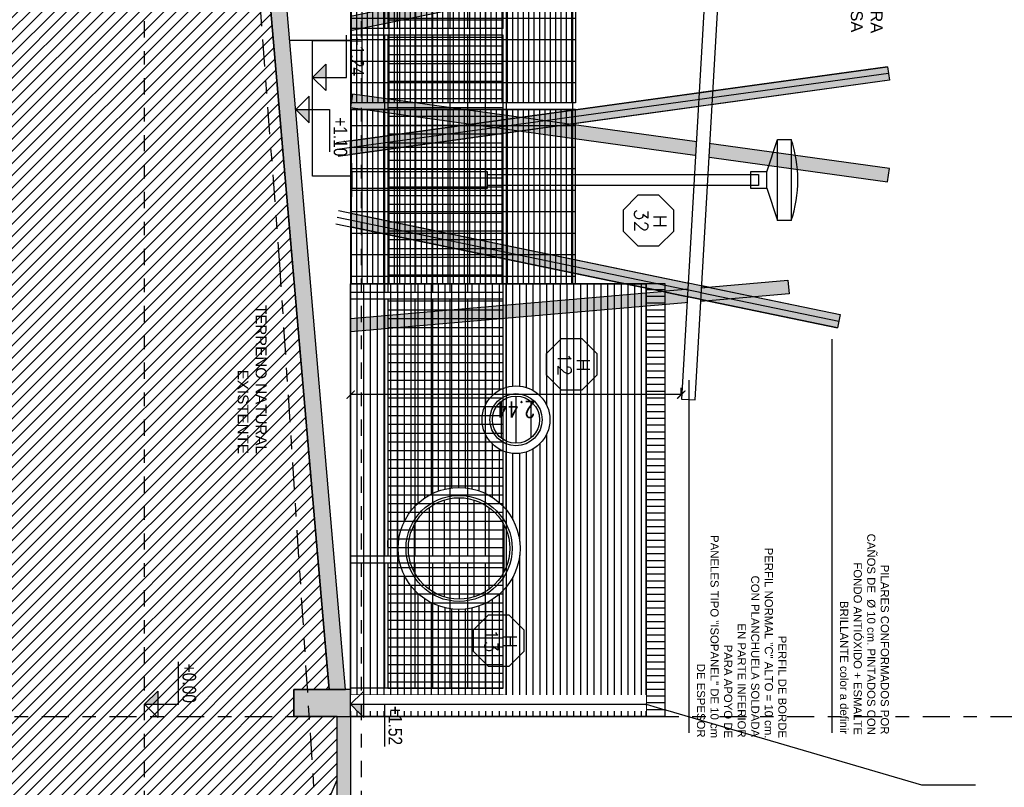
# Model space of a CAD drawing. Header units: millimetres. Extents: x 4617 to 4884, y 1258 to 1784.
# Tile 260 of 270: x 4736.71 to 4743.98, y 1728.94 to 1734.6. Entities that reach past the tile are written whole.
import ezdxf
from ezdxf.enums import TextEntityAlignment as Align

# ---------------------------------------------------------------- set-up
doc = ezdxf.new("R2010")
doc.units = ezdxf.units.MM
doc.header["$LTSCALE"] = 0.4
doc.set_wipeout_variables(frame=1)
doc.header["$PDMODE"] = 3
doc.linetypes.add('DASHDOT', pattern=[1, 0.5, -0.25, 0, -0.25])
for name, color, linetype in [('00 AC - ABERTURAS ALUMINIO - HATCH', 254, 'Continuous'), ('00 AC - ABERTURAS ALUMINIO - TIPO', 3, 'Continuous'), ('00 AC - HERRERÍA', 4, 'Continuous'), ('00 AC - MUROS', 1, 'Continuous'), ('00 AC - SUELO', 1, 'Continuous'), ('00 AC - SUELO HATCH', 253, 'Continuous'), ('00 AC - TEXTOS', 3, 'Continuous'), ('200', 6, 'Continuous'), ('200cotas50', 1, 'Continuous'), ('A EQUIPAMIENTO', 4, 'Continuous'), ('A HERRERÍA', 4, 'Continuous'), ('A MURO VISTO', 2, 'Continuous'), ('A PROYECCION', 8, 'Continuous'), ('A-ALBA-1', 1, 'Continuous'), ('Alb_MURO', 1, 'Continuous'), ('Hatch Ladrillo Visto', 32, 'Continuous'), ('TXT', 3, 'Continuous'), ('TXT COTA', 3, 'Continuous'), ('TXT TERMINACIONES', 3, 'Continuous')]:
    doc.layers.add(name, color=color, linetype=linetype)
doc.styles.add('arial', font='arial.ttf')
doc.styles.add('ARIAL NARROW', font='ARIALN.TTF')
doc.styles.add('ROMANS', font='romans', dxfattribs={"height": 2})
doc.styles.add('SaAS simplex', font='simplex.shx', dxfattribs={"width": 0.8})
doc.dimstyles.new('COTAS 125', dxfattribs={"dimscale": 0.01, "dimtxt": 15, "dimasz": 8, "dimexe": 5, "dimexo": 20, "dimgap": 10, "dimtad": 0, "dimzin": 9, "dimdsep": 46, "dimtxsty": 'SaAS simplex', "dimblk": 'OBLIQUE', "dimcen": 0, "dimclrd": 8, "dimclre": 8, "dimclrt": 256, "dimadec": 1, "dimazin": 0, "dimtfac": 1, "dimtmove": 2, "dimatfit": 3, "dimldrblk": 'OBLIQUE', "dimfxl": 10, "dimlwd": -1, "dimlwe": -1, "dimarcsym": 0})
doc.dimstyles.new('COTAS 75', dxfattribs={"dimscale": 0.01, "dimtxt": 12, "dimasz": 6, "dimexe": 5, "dimexo": 20, "dimgap": 5, "dimtad": 1, "dimzin": 1, "dimdsep": 46, "dimtxsty": 'SaAS simplex', "dimblk": 'ARCHTICK', "dimcen": 0, "dimclrd": 8, "dimclre": 8, "dimclrt": 256, "dimadec": 1, "dimazin": 0, "dimtfac": 1, "dimtix": 1, "dimtmove": 2, "dimatfit": 3, "dimldrblk": 'OBLIQUE', "dimfxl": 8, "dimfxlon": 1, "dimlwd": -1, "dimlwe": -1, "dimarcsym": 0})
pattern_1 = [(270, (39.761726, 73.612538), (0.0396875, -7e-17), []), (360, (39.76173, 73.61254), (3e-16, 0.15875), [])]

# ---------------------------------------------------------------- blocks, each defined once
blk = doc.blocks.new('*U575')
at = {"color": 0, "linetype": 'ByBlock', "ltscale": 0.1}
blk.add_lwpolyline([(0, 0.344), (0.119, 0.344), (0.288, 0.175), (0.288, -0.064), (0.119, -0.233), (0, -0.233), (-0.119, -0.233), (-0.288, -0.064), (-0.288, 0.175), (-0.119, 0.344)], close=True, dxfattribs=at)
at = {"color": 0, "style": 'ROMANS', "width": 1.1}
blk.add_text('H', height=0.15, dxfattribs=at).set_placement((-0.088, 0.112))
at = {"color": 0, "linetype": 'ByBlock', "style": 'ROMANS', "width": 1.05}
blk.add_attdef('NRO', text='', height=0.15, dxfattribs=at).set_placement((0, -0.027), align=Align.MIDDLE)
blk = doc.blocks.new('muro ladrillo visto')
blk.add_wipeout([(-3.1547, 2.32), (0.0399, 2.32), (0.04, 0), (-3.1547, 0)]).dxf.layer = '00 AC - ABERTURAS ALUMINIO - HATCH'
at = {"layer": 'Hatch Ladrillo Visto'}
h = blk.add_hatch(dxfattribs=at)
h.set_pattern_fill('_USER', color=256, scale=0.05, angle=180, pattern_type=0)
h.set_pattern_definition([(90, (1123.58912, -98.700983), (-0.05, 1e-18), [])])
h.paths.add_polyline_path([(0.0399, 2.32), (-3.1547, 2.32), (-3.1547, 2.18), (0.0399, 2.18)])
h = blk.add_hatch(dxfattribs=at)
h.set_pattern_fill('_USER', color=256, scale=0.05, angle=90, pattern_type=0)
h.set_pattern_definition([(5e-14, (0.039986, -3e-07), (-2e-18, 0.05), [])])
edge = h.paths.add_edge_path(flags=16)
edge.add_arc((-2.1509, 1.2199), 0.25, 0, 360)
edge = h.paths.add_edge_path(flags=16)
edge.add_arc((-1.2009, 0.7999), 0.45, 0, 360)
h.paths.add_polyline_path([(0.0399, 2.18), (-3.1547, 2.18), (-3.1548, 0), (0.0399, 0)])
at = {"layer": '00 AC - ABERTURAS ALUMINIO - HATCH'}
for points in [[(-2.2857, 1.3299), (-2.0161, 1.3299)], [(-2.3249, 1.2199), (-1.9769, 1.2199)], [(-2.2857, 1.1099), (-2.0161, 1.1099)], [(-1.3769, 1.1299), (-1.0249, 1.1299)], [(-1.5033, 1.0199), (-0.8984, 1.0199)], [(-1.5583, 0.9099), (-0.8434, 0.9099)], [(-1.5749, 0.7999), (-0.8269, 0.7999)], [(-1.5583, 0.6899), (-0.8434, 0.6899)], [(-1.5033, 0.5799), (-0.8984, 0.5799)], [(-1.3769, 0.4699), (-1.0249, 0.4699)]]:
    blk.add_lwpolyline(points, dxfattribs=at)
at = {"layer": '00 AC - MUROS', "color": 2}
for centre, radius in [((-2.1509, 1.2199), 0.25), ((-2.1509, 1.2199), 0.1923), ((-2.1509, 1.2199), 0.174), ((-1.2009, 0.7999), 0.45), ((-1.2009, 0.7999), 0.3913), ((-1.2009, 0.7999), 0.374)]:
    blk.add_circle(centre, radius, dxfattribs=at)
at = {"layer": 'A MURO VISTO'}
for points in [[(0.0399, 2.32), (-3.1547, 2.32), (-3.1547, 2.18), (0.0399, 2.18)], [(0.0399, 2.18), (-3.1547, 2.18), (-3.1548, 0), (0.0399, 0)]]:
    blk.add_lwpolyline(points, close=True, dxfattribs=at)
at = {"layer": 'Hatch Ladrillo Visto'}
blk.add_lwpolyline([(-3.1547, 2.18), (0.0399, 2.18), (0.0399, 0), (-3.1548, 0)], close=True, dxfattribs=at)
at = {"layer": '00 AC - ABERTURAS ALUMINIO - TIPO', "extrusion": (0, 0, -1)}
ref = blk.add_blockref('*U575', (2.5595, 1.5951), dxfattribs=dict(at, xscale=0.6500000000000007, yscale=0.6500000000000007, zscale=-0.65, rotation=359.9999999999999))
ref.add_attrib('NRO', '12', dxfattribs={"layer": '0', "color": 0, "linetype": 'ByBlock', "ltscale": 0.5, "height": 0.0975, "rotation": 180, "style": 'ROMANS', "text_generation_flag": 6, "width": 1.05}).set_placement((-2.5595, 1.5775), align=Align.MIDDLE)
ref = blk.add_blockref('*U575', (0.5199, 1.0557), dxfattribs=dict(at, xscale=0.6500000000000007, yscale=0.6500000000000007, zscale=-0.65, rotation=359.9999999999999))
ref.add_attrib('NRO', '13', dxfattribs={"layer": '0', "color": 0, "linetype": 'ByBlock', "ltscale": 0.5, "height": 0.0975, "rotation": 180, "style": 'ROMANS', "text_generation_flag": 6, "width": 1.05}).set_placement((-0.5199, 1.0381), align=Align.MIDDLE)
blk = doc.blocks.new('_ArchTick')
at = {"color": 0, "linetype": 'ByBlock', "const_width": 0.15}
blk.add_lwpolyline([(-0.5, -0.5), (0.5, 0.5)], dxfattribs=at)
blk = doc.blocks.new('*D626')
at = {"layer": 'A EQUIPAMIENTO', "color": 8, "transparency": 16777216}
for p, q in [((209.503, 128.8486), (209.453, 128.8486)), ((209.503, 126.1501), (209.503, 128.8486)), ((209.503, 126.1501), (209.553, 126.1501))]:
    blk.add_line(p, q, dxfattribs=at)
at = {"layer": 'Defpoints', "color": 0, "transparency": 16777216}
for p in [(209.503, 128.8486), (209.7338, 128.8486), (209.2372, 126.1501)]:
    blk.add_point(p, dxfattribs=at)
at = {"layer": 'A EQUIPAMIENTO', "color": 8, "transparency": 16777216, "xscale": 0.06, "yscale": 0.06, "zscale": 0.06}
for p, rotation in [((209.503, 128.8486), 90), ((209.503, 126.1501), 270)]:
    blk.add_blockref('_ArchTick', p, dxfattribs=dict(at, rotation=rotation))
at = {"layer": 'A EQUIPAMIENTO', "transparency": 16777216, "insert": (209.393, 127.4993), "char_height": 0.12, "attachment_point": 5, "rotation": 90, "style": 'SaAS simplex'}
blk.add_mtext('2.70', dxfattribs=at)
blk = doc.blocks.new('_Oblique')
at = {"layer": 'TXT COTA', "color": 0, "lineweight": -2}
blk.add_line((-0.5, -0.5), (0.5, 0.5), dxfattribs=at)
blk = doc.blocks.new('*D627')
at = {"layer": 'A EQUIPAMIENTO', "color": 8, "transparency": 16777216}
for p, q in [((204.8136, 128.8486), (204.8636, 128.8486)), ((204.8136, 126.4096), (204.8136, 128.8486)), ((204.8136, 126.4096), (204.8636, 126.4096))]:
    blk.add_line(p, q, dxfattribs=at)
at = {"layer": 'Defpoints', "color": 0, "transparency": 16777216}
for p in [(204.3526, 128.8486), (204.8136, 128.8486), (204.7371, 126.4096)]:
    blk.add_point(p, dxfattribs=at)
at = {"layer": 'A EQUIPAMIENTO', "color": 8, "transparency": 16777216, "xscale": 0.06, "yscale": 0.06, "zscale": 0.06}
for p, rotation in [((204.8136, 128.8486), 90), ((204.8136, 126.4096), 270)]:
    blk.add_blockref('_ArchTick', p, dxfattribs=dict(at, rotation=rotation))
at = {"layer": 'A EQUIPAMIENTO', "transparency": 16777216, "insert": (204.7036, 127.6291), "char_height": 0.12, "attachment_point": 5, "rotation": 90, "style": 'SaAS simplex'}
blk.add_mtext('2.44', dxfattribs=at)
blk = doc.blocks.new('reja')
at = {"layer": '00 AC - HERRERÍA'}
for p, q in [((9.842, 0.96), (0, 0.96)), ((0, 0.96), (0, 0.06)), ((0.0499, 0.96), (0.0499, -0.1905)), ((3.8962, 0.96), (3.8962, -0.1905)), ((9.842, 0.06), (9.842, 0.96)), ((0, 0.935), (0, -0.1905)), ((3.0812, 0.935), (0.0499, 0.935)), ((0.0499, 0.935), (0.0499, 0.085)), ((1.9481, 0.935), (1.9481, -0.1905)), ((1.998, 0.935), (1.998, -0.1905)), ((3.8962, 0.935), (3.0812, 0.935)), ((3.9461, 0.935), (3.9461, -0.1905)), ((4.9213, 0.935), (3.9461, 0.935)), ((4.9213, 0.935), (4.9213, -0.1905)), ((4.9712, 0.935), (4.9712, -0.1905)), ((9.792, 0.935), (4.9712, 0.935)), ((6.8694, 0.935), (6.8694, -0.1905)), ((6.9193, 0.935), (6.9193, -0.1905)), ((8.8175, 0.935), (8.8175, -0.1905)), ((8.8674, 0.935), (8.8674, -0.1905)), ((9.792, 0.085), (9.792, 0.9353)), ((9.792, 0.935), (9.792, 0)), ((9.792, 0.085), (9.792, 0.935)), ((9.842, 0.935), (9.842, 0)), ((0.0499, 0.085), (1.1912, 0.085)), ((1.1912, 0.085), (1.9481, 0.085)), ((1.998, 0.085), (3.0812, 0.085)), ((3.0812, 0.085), (3.8962, 0.085)), ((3.9461, 0.085), (4.9213, 0.085)), ((4.9712, 0.085), (6.8694, 0.085)), ((6.9193, 0.085), (8.8175, 0.085)), ((8.7512, 0.085), (8.7013, 0.085)), ((8.8674, 0.085), (9.792, 0.085)), ((0.0499, 0.06), (1.1912, 0.06)), ((1.1912, 0.06), (1.9481, 0.06)), ((1.998, 0.06), (3.0812, 0.06)), ((3.0812, 0.06), (3.8962, 0.06)), ((3.9461, 0.06), (4.9213, 0.06)), ((4.9213, 0), (4.9213, -0.1905)), ((4.9712, 0.06), (6.8694, 0.06)), ((4.9713, 0), (4.9713, -0.1905)), ((6.9193, 0.06), (8.8175, 0.06)), ((8.7512, 0.06), (8.7013, 0.06)), ((8.8674, 0.06), (9.792, 0.06)), ((9.792, 0), (9.792, -0.1905)), ((9.842, 0), (9.842, -0.1905))]:
    blk.add_line(p, q, dxfattribs=at)
at = {"layer": '00 AC - HERRERÍA', "color": 253}
for p, q in [((0.0631, 0.085), (0.0631, 0.935)), ((0.1281, 0.085), (0.1281, 0.935)), ((0.1931, 0.085), (0.1931, 0.935)), ((0.2581, 0.085), (0.2581, 0.935)), ((0.3231, 0.085), (0.3231, 0.935)), ((0.3881, 0.085), (0.3881, 0.935)), ((0.4531, 0.085), (0.4531, 0.935)), ((0.5181, 0.085), (0.5181, 0.935)), ((0.5831, 0.085), (0.5831, 0.935)), ((0.6481, 0.085), (0.6481, 0.935)), ((0.7131, 0.085), (0.7131, 0.935)), ((0.7781, 0.085), (0.7781, 0.935)), ((0.8431, 0.085), (0.8431, 0.935)), ((0.9081, 0.085), (0.9081, 0.935)), ((0.9731, 0.085), (0.9731, 0.935)), ((1.0381, 0.085), (1.0381, 0.935)), ((1.1031, 0.085), (1.1031, 0.935)), ((1.1681, 0.085), (1.1681, 0.935)), ((1.2331, 0.085), (1.2331, 0.935)), ((1.2981, 0.085), (1.2981, 0.935)), ((1.3631, 0.085), (1.3631, 0.935)), ((1.4281, 0.085), (1.4281, 0.935)), ((1.4931, 0.085), (1.4931, 0.935)), ((1.5581, 0.085), (1.5581, 0.935)), ((1.6231, 0.085), (1.6231, 0.935)), ((1.6881, 0.085), (1.6881, 0.935)), ((1.7531, 0.085), (1.7531, 0.935)), ((1.8181, 0.085), (1.8181, 0.935)), ((1.8831, 0.085), (1.8831, 0.935)), ((2.0112, 0.085), (2.0112, 0.935)), ((2.0762, 0.085), (2.0762, 0.935)), ((2.1412, 0.085), (2.1412, 0.935)), ((2.2062, 0.085), (2.2062, 0.935)), ((2.2712, 0.085), (2.2712, 0.935)), ((2.3362, 0.085), (2.3362, 0.935)), ((2.4012, 0.085), (2.4012, 0.935)), ((2.4662, 0.085), (2.4662, 0.935)), ((2.5312, 0.085), (2.5312, 0.935)), ((2.5962, 0.085), (2.5962, 0.935)), ((2.6612, 0.085), (2.6612, 0.935)), ((2.7262, 0.085), (2.7262, 0.935)), ((2.7912, 0.085), (2.7912, 0.935)), ((2.8562, 0.085), (2.8562, 0.935)), ((2.9212, 0.085), (2.9212, 0.935)), ((2.9862, 0.085), (2.9862, 0.935)), ((3.0512, 0.085), (3.0512, 0.935)), ((3.1162, 0.085), (3.1162, 0.935)), ((3.1812, 0.085), (3.1812, 0.935)), ((3.2462, 0.085), (3.2462, 0.935)), ((3.3112, 0.085), (3.3112, 0.935)), ((3.3762, 0.085), (3.3762, 0.935)), ((3.4412, 0.085), (3.4412, 0.935)), ((3.5062, 0.085), (3.5062, 0.935)), ((3.5712, 0.085), (3.5712, 0.935)), ((3.6362, 0.085), (3.6362, 0.935)), ((3.7012, 0.085), (3.7012, 0.935)), ((3.7662, 0.085), (3.7662, 0.935)), ((3.8312, 0.085), (3.8312, 0.935)), ((3.9463, 0.085), (3.9463, 0.935)), ((4.0113, 0.085), (4.0113, 0.935)), ((4.0763, 0.085), (4.0763, 0.935)), ((4.1413, 0.085), (4.1413, 0.935)), ((4.2063, 0.085), (4.2063, 0.935)), ((4.2713, 0.085), (4.2713, 0.935)), ((4.3363, 0.085), (4.3363, 0.935)), ((4.4013, 0.085), (4.4013, 0.935)), ((4.4663, 0.085), (4.4663, 0.935)), ((4.5313, 0.085), (4.5313, 0.935)), ((4.5963, 0.085), (4.5963, 0.935)), ((4.6613, 0.085), (4.6613, 0.935)), ((4.7263, 0.085), (4.7263, 0.935)), ((4.7913, 0.085), (4.7913, 0.935)), ((4.8563, 0.085), (4.8563, 0.935)), ((4.9844, 0.085), (4.9844, 0.935)), ((5.0494, 0.085), (5.0494, 0.935)), ((5.1144, 0.085), (5.1144, 0.935)), ((5.1794, 0.085), (5.1794, 0.935)), ((5.2444, 0.085), (5.2444, 0.935)), ((5.3094, 0.085), (5.3094, 0.935)), ((5.3744, 0.085), (5.3744, 0.935)), ((5.4394, 0.085), (5.4394, 0.935)), ((5.5044, 0.085), (5.5044, 0.935)), ((5.5694, 0.085), (5.5694, 0.935)), ((5.6344, 0.085), (5.6344, 0.935)), ((5.6994, 0.085), (5.6994, 0.935)), ((5.7644, 0.085), (5.7644, 0.935)), ((5.8294, 0.085), (5.8294, 0.935)), ((5.8944, 0.085), (5.8944, 0.935)), ((5.9594, 0.085), (5.9594, 0.935)), ((6.0244, 0.085), (6.0244, 0.935)), ((6.0894, 0.085), (6.0894, 0.935)), ((6.1544, 0.085), (6.1544, 0.935)), ((6.2194, 0.085), (6.2194, 0.935)), ((6.2844, 0.085), (6.2844, 0.935)), ((6.3494, 0.085), (6.3494, 0.935)), ((6.4144, 0.085), (6.4144, 0.935)), ((6.4794, 0.085), (6.4794, 0.935)), ((6.5444, 0.085), (6.5444, 0.935)), ((6.6094, 0.085), (6.6094, 0.935)), ((6.6744, 0.085), (6.6744, 0.935)), ((6.7394, 0.085), (6.7394, 0.935)), ((6.8044, 0.085), (6.8044, 0.935)), ((6.9325, 0.085), (6.9325, 0.935)), ((6.9975, 0.085), (6.9975, 0.935)), ((7.0625, 0.085), (7.0625, 0.935)), ((7.1275, 0.085), (7.1275, 0.935)), ((7.1925, 0.085), (7.1925, 0.935)), ((7.2575, 0.085), (7.2575, 0.935)), ((7.3225, 0.085), (7.3225, 0.935)), ((7.3875, 0.085), (7.3875, 0.935)), ((7.4525, 0.085), (7.4525, 0.935)), ((7.5175, 0.085), (7.5175, 0.935)), ((7.5825, 0.085), (7.5825, 0.935)), ((7.6475, 0.085), (7.6475, 0.935)), ((7.7125, 0.085), (7.7125, 0.935)), ((7.7775, 0.085), (7.7775, 0.935)), ((7.8425, 0.085), (7.8425, 0.935)), ((7.9075, 0.085), (7.9075, 0.935)), ((7.9725, 0.085), (7.9725, 0.935)), ((8.0375, 0.085), (8.0375, 0.935)), ((8.1025, 0.085), (8.1025, 0.935)), ((8.1675, 0.085), (8.1675, 0.935)), ((8.2325, 0.085), (8.2325, 0.935)), ((8.2975, 0.085), (8.2975, 0.935)), ((8.3625, 0.085), (8.3625, 0.935)), ((8.4275, 0.085), (8.4275, 0.935)), ((8.4925, 0.085), (8.4925, 0.935)), ((8.5575, 0.085), (8.5575, 0.935)), ((8.6225, 0.085), (8.6225, 0.935)), ((8.6875, 0.085), (8.6875, 0.935)), ((8.7525, 0.085), (8.7525, 0.935)), ((8.9, 0.085), (8.9, 0.935)), ((8.965, 0.085), (8.965, 0.935)), ((9.03, 0.085), (9.03, 0.935)), ((9.095, 0.085), (9.095, 0.935)), ((9.16, 0.085), (9.16, 0.935)), ((9.225, 0.085), (9.225, 0.935)), ((9.29, 0.085), (9.29, 0.935)), ((9.355, 0.085), (9.355, 0.935)), ((9.42, 0.085), (9.42, 0.935)), ((9.485, 0.085), (9.485, 0.935)), ((9.55, 0.085), (9.55, 0.935)), ((9.615, 0.085), (9.615, 0.935)), ((9.68, 0.085), (9.68, 0.935)), ((9.745, 0.085), (9.745, 0.935)), ((1.9481, 0.805), (0.0499, 0.805)), ((3.8962, 0.805), (1.998, 0.805)), ((4.9213, 0.805), (3.9461, 0.805)), ((6.8694, 0.805), (4.9712, 0.805)), ((8.8175, 0.805), (6.9193, 0.805)), ((9.792, 0.805), (8.8674, 0.805)), ((1.9481, 0.675), (0.0499, 0.675)), ((3.8962, 0.675), (1.998, 0.675)), ((4.9213, 0.675), (3.9461, 0.675)), ((6.8694, 0.675), (4.9712, 0.675)), ((8.8175, 0.675), (6.9193, 0.675)), ((9.792, 0.675), (8.8674, 0.675)), ((1.9481, 0.545), (0.0499, 0.545)), ((3.8962, 0.545), (1.998, 0.545)), ((4.9213, 0.545), (3.9461, 0.545)), ((6.8694, 0.545), (4.9712, 0.545)), ((8.8175, 0.545), (6.9193, 0.545)), ((9.792, 0.545), (8.8674, 0.545)), ((1.9481, 0.415), (0.0499, 0.415)), ((3.8962, 0.415), (1.998, 0.415)), ((4.9213, 0.415), (3.9461, 0.415)), ((6.8694, 0.415), (4.9712, 0.415)), ((8.8175, 0.415), (6.9193, 0.415)), ((9.792, 0.415), (8.8674, 0.415)), ((1.9481, 0.285), (0.0499, 0.285)), ((3.8962, 0.285), (1.998, 0.285)), ((4.9213, 0.285), (3.9461, 0.285)), ((6.8694, 0.285), (4.9712, 0.285)), ((8.8175, 0.285), (6.9193, 0.285)), ((9.792, 0.285), (8.8674, 0.285)), ((1.9481, 0.155), (0.0499, 0.155)), ((3.8962, 0.155), (1.998, 0.155)), ((4.9213, 0.155), (3.9461, 0.155)), ((6.8694, 0.155), (4.9712, 0.155)), ((8.8175, 0.155), (6.9193, 0.155)), ((9.792, 0.155), (8.8674, 0.155))]:
    blk.add_line(p, q, dxfattribs=at)
at = {"layer": '00 AC - HERRERÍA', "color": 252}
for p, q in [((2.27, 0.085), (2.27, 0.935)), ((2.27, 0.935), (2.27, 0.085))]:
    blk.add_line(p, q, dxfattribs=at)
at = {"color": 251}
blk.add_wipeout([(0, 0.96), (0.0499, 0.96), (0.0499, -0.1905), (0, -0.1905)], dxfattribs=at).dxf.layer = '00 AC - ABERTURAS ALUMINIO - HATCH'
blk = doc.blocks.new('Nivel corte')
at = {"color": 0}
for p, q in [((0, 0.2), (0.25, 0.2)), ((0, 0), (0, 0.2)), ((0.0784, 0.0784), (-0.0784, 0.0784)), ((0, 0), (-0.0784, 0.0784)), ((0, 0), (0.0784, 0.0784))]:
    blk.add_line(p, q, dxfattribs=at)
blk.add_solid([(0, 0), (0.0784, 0.0784), (0, 0.0784), (0.0784, 0.0784)], dxfattribs=at)
at = {"color": 0, "style": 'ARIAL NARROW', "flags": 4}
blk.add_attdef('NIVEL', text='', height=0.08, dxfattribs=at).set_placement((0.125, 0.2), align=Align.BOTTOM_CENTER)
blk = doc.blocks.new('A$C4B2F62BB')
at = {"layer": 'A HERRERÍA'}
for p, q in [((0.24, 3.07), (0, 3.15)), ((0.36, 3.07), (0.6, 3.15))]:
    blk.add_line(p, q, dxfattribs=at)
for points in [[(0, 3.25), (0.6, 3.25), (0.6, 3.15), (0, 3.15)], [(0.24, 2.95), (0.36, 2.95), (0.36, 3.07), (0.24, 3.07)], [(0.24, 0.01), (0.36, 0.01), (0.36, 1.01), (0.24, 1.01)], [(0.175, 0), (0.425, 0), (0.425, 0.01), (0.175, 0.01)]]:
    blk.add_lwpolyline(points, close=True, dxfattribs=at)
blk.add_lwpolyline([(0.26, 1.01), (0.26, 3.01), (0.34, 3.01), (0.34, 1.01)], dxfattribs=at)
blk.add_arc((0.3, 2.375), 0.925, 71.07536, 108.92464, dxfattribs=at)
blk = doc.blocks.new('111')
h = blk.add_hatch(color=10)
h.dxf.hatch_style = 1
h.paths.add_polyline_path([(205.6584, 125.6221), (205.5588, 125.6134), (205.2761, 128.8486), (205.3764, 128.8486)])
h = blk.add_hatch(color=210)
h.dxf.hatch_style = 1
h.paths.add_polyline_path([(206.9328, 128.8486), (206.3844, 124.887), (206.4835, 124.8733), (207.0319, 128.8349)])
h = blk.add_hatch(color=30)
h.dxf.hatch_style = 1
h.paths.add_polyline_path([(208.2499, 125.236), (208.3479, 125.2563), (207.6038, 128.8486), (207.5017, 128.8486)])
for p, q in [((205.2221, 125.2976), (202.317, 125.2976)), ((205.4057, 125.236), (205.3078, 125.2563))]:
    blk.add_line(p, q)
at = {"color": 3}
blk.add_line((205.4057, 125.236), (205.3078, 125.2563), dxfattribs=at)
blk.add_line((205.4057, 125.236), (205.3078, 125.2563), dxfattribs=at)
at = {"layer": 'A HERRERÍA'}
blk.add_line((205.4057, 125.236), (205.3078, 125.2563), dxfattribs=at)
at = {"layer": 'A-ALBA-1'}
blk.add_lwpolyline([(205.6584, 125.6221), (205.5588, 125.6134), (205.2761, 128.8486), (205.3764, 128.8486)], close=True, dxfattribs=at)
at = {"layer": 'Alb_MURO'}
blk.add_lwpolyline([(206.9328, 128.8486), (206.3844, 124.887), (206.4835, 124.8733), (207.0319, 128.8349), (206.9328, 128.8486)], dxfattribs=at)
blk.add_lwpolyline([(208.2499, 125.236), (208.3479, 125.2563), (207.6038, 128.8486), (207.5017, 128.8486)], close=True, dxfattribs=at)
at = {"layer": 'TXT TERMINACIONES', "attachment_point": 7, "rotation": 180, "style": 'arial'}
for s, insert, char_height, width in [('\\pi1.2814;PERFIL DE BORDE \\P\\pi0.6308;PERFIL NORMAL "C" ALTO = 10 cm.\\P\\pi0.83662;CON PLANCHUELA SOLDADA\\P\\pi1.1897;EN PARTE INFERIOR \\P\\pi1.3466;PARA APOYO DE \\P\\pi0.53797;PANELES TIPO "ISOPANEL" DE 10 cm \\P\\pi1.4875;DE ESPESOR', (204.3146, 126.2945, 0), 0.06, 2.025), ('\\pi0.31348;PILARES CONFORMADOS POR \\P\\pi0.084125;CAÑOS DE  Ø 10 cm. PINTADOS CON \\P\\pi0.29638;FONDO ANTIÓXIDO + ESMALTE \\P\\pi0.58082;BRILLANTE color a definir', (203.8715, 125.2383, 0), 0.06, 1.558791), ('{\\H1.25x;CÁLCULO DE ESTRUCTURA \\PA REALIZAR POR EMPRESA}', (209.1309, 125.1592, 0), 0.07, 2.025)]:
    blk.add_mtext(s, dxfattribs=dict(at, insert=insert, char_height=char_height, width=width))
at = {"layer": 'A EQUIPAMIENTO'}
dim = blk.add_linear_dim(base=(209.503, 128.8486), p1=(209.2372, 126.1501), p2=(209.7338, 128.8486), angle=270, dimstyle='COTAS 75', override={"dimfxl": 0}, dxfattribs=at)
dim.commit()
dim.dimension.update_dxf_attribs({"geometry": '*D626', "text_midpoint": (209.393, 127.4993)})
blk.add_wipeout([(204.7751, 126.3074), (209.1753, 126.0534), (209.181, 126.1532), (204.7809, 126.4072)]).dxf.layer = 'TXT'
h = blk.add_hatch(color=50)
h.dxf.hatch_style = 1
h.paths.add_polyline_path([(205.4057, 125.236), (205.3078, 125.2563), (206.0518, 128.8486), (206.154, 128.8486)])
h = blk.add_hatch(color=130)
h.dxf.hatch_style = 1
h.paths.add_polyline_path([(206.686, 128.8486), (207.2344, 124.887), (207.1353, 124.8733), (206.5851, 128.8486)])
h = blk.add_hatch(color=90)
h.dxf.hatch_style = 1
h.paths.add_polyline_path([(208.0022, 125.6134), (207.9026, 125.6221), (208.1846, 128.8486), (208.285, 128.8486)])
blk.add_line((204.9211, 126.3538), (202.317, 126.3538))
at = {"color": 3}
blk.add_lwpolyline([(209.2252, 126.0505), (209.1753, 126.0534), (209.181, 126.1532), (209.2309, 126.1504)], dxfattribs=at)
at = {"layer": 'A HERRERÍA'}
for p, q in [((205.3078, 125.2563), (206.0518, 128.8486)), ((206.154, 128.8486), (205.4057, 125.236))]:
    blk.add_line(p, q, dxfattribs=at)
blk.add_lwpolyline([(206.686, 128.8486), (207.2344, 124.887), (207.1353, 124.8733), (206.5851, 128.8486), (206.686, 128.8486)], dxfattribs=at)
blk.add_lwpolyline([(208.0022, 125.6134), (207.9026, 125.6221), (208.1846, 128.8486), (208.285, 128.8486)], close=True, dxfattribs=at)
at = {"layer": 'A PROYECCION'}
for p, q in [((206.0744, 128.9575), (205.3078, 125.2563)), ((206.1234, 128.9473), (205.3567, 125.2462)), ((206.1234, 128.9473), (205.3567, 125.2462)), ((207.1353, 124.8733), (206.5724, 128.9402)), ((207.1849, 124.8801), (206.6219, 128.9471)), ((207.1849, 124.8801), (206.6219, 128.9471)), ((207.2344, 124.887), (206.6715, 128.9539)), ((207.9026, 125.6221), (208.1935, 128.9506)), ((207.9524, 125.6177), (208.2433, 128.9463)), ((207.9524, 125.6177), (208.2433, 128.9463)), ((208.0022, 125.6134), (208.2932, 128.9419)), ((206.1723, 128.9372), (205.4057, 125.236))]:
    blk.add_line(p, q, dxfattribs=at)
at = {"layer": 'A-ALBA-1'}
blk.add_lwpolyline([(205.6072, 126.2087), (205.6175, 126.2588), (205.6027, 126.2596)], close=True, dxfattribs=at)
at = {"layer": 'TXT'}
blk.add_lwpolyline([(204.7751, 126.3074), (209.1753, 126.0534), (209.181, 126.1532), (204.7809, 126.4072)], close=True, dxfattribs=at)
at = {"layer": 'A EQUIPAMIENTO'}
dim = blk.add_linear_dim(base=(204.8136, 128.8486), p1=(204.7371, 126.4096), p2=(204.3526, 128.8486), angle=270, dimstyle='COTAS 75', override={"dimfxl": 0}, dxfattribs=at)
dim.commit()
dim.dimension.update_dxf_attribs({"geometry": '*D627', "text_midpoint": (204.7036, 127.6291)})

msp = doc.modelspace()

# ---------------------------------------------------------------- hatches: boundary and pattern name
at = {"layer": '00 AC - HERRERÍA'}
h = msp.add_hatch(dxfattribs=at)
h.set_pattern_fill('GRATE', color=253, scale=0.05, double=1)
h.set_pattern_definition(pattern_1)
h.paths.add_polyline_path([(4739.1529, 1736.1584), (4739.1529, 1733.9884), (4740.8123, 1733.9884), (4740.8123, 1736.1584)])
h = msp.add_hatch(dxfattribs=at)
h.set_pattern_fill('GRATE', color=253, scale=0.05, double=1)
h.set_pattern_definition(pattern_1)
h.paths.add_polyline_path([(4739.1529, 1733.9384), (4739.1529, 1731.7684), (4740.8123, 1731.7684), (4740.8123, 1733.9384)])
at = {"layer": '00 AC - SUELO HATCH'}
h = msp.add_hatch(color=252, dxfattribs=at)
h.dxf.hatch_style = 1
h.paths.add_polyline_path([(4739.1529, 1729.4584), (4739.1529, 1729.6584), (4738.7329, 1729.6584), (4738.7329, 1729.4584)])
h.paths.add_polyline_path([(4738.9953, 1729.6584), (4739.1157, 1729.6584), (4738.0529, 1742.0268), (4738.0529, 1743.5268), (4736.9729, 1755.8868), (4736.943, 1757.7669), (4736.823, 1757.7665), (4736.8529, 1755.8816), (4737.9329, 1743.5216), (4737.9329, 1742.0217)])
h = msp.add_hatch(color=252, dxfattribs=at)
h.dxf.hatch_style = 1
h.paths.add_polyline_path([(4739.1529, 1726.5398), (4739.1529, 1729.4584), (4739.0529, 1729.4584), (4739.0529, 1726.5398)])

# ---------------------------------------------------------------- linework, layer by layer
at = {"layer": '00 AC - ABERTURAS ALUMINIO - HATCH', "color": 253}
for points in [[(4739.1529, 1736.1584), (4740.8123, 1736.1584), (4740.8123, 1733.9884), (4739.1529, 1733.9884)], [(4739.1529, 1731.7684), (4740.8123, 1731.7684), (4740.8123, 1733.9384), (4739.1529, 1733.9384)]]:
    msp.add_lwpolyline(points, dxfattribs=at)
at = {"layer": '00 AC - HERRERÍA', "color": 253}
for p, q in [((4740.7923, 1733.9384), (4740.7923, 1736.2084)), ((4740.8123, 1733.9884), (4739.1529, 1733.9884)), ((4740.7923, 1731.7184), (4740.7923, 1733.9884)), ((4739.1529, 1733.9384), (4740.8123, 1733.9384)), ((4740.8123, 1733.9384), (4739.1529, 1733.9384)), ((4739.1529, 1731.7684), (4740.8123, 1731.7684)), ((4739.2423, 1729.5484), (4739.2423, 1731.7184)), ((4739.1529, 1729.5484), (4740.8923, 1729.5484)), ((4739.2329, 1729.4984), (4740.9923, 1729.4984))]:
    msp.add_line(p, q, dxfattribs=at)
at = {"layer": '200', "color": 2, "linetype": 'DASHDOT', "ltscale": 0.6}
msp.add_lwpolyline([(4737.6329, 1705.0704), (4737.6329, 1784.1164)], dxfattribs=at)
at = {"layer": '200', "color": 90, "linetype": 'DASHDOT'}
msp.add_lwpolyline([(4738.9016, 1728.6385), (4738.6329, 1732.7597), (4738.1329, 1739.4007), (4737.6329, 1750.1699), (4737.1329, 1751.9518), (4736.6329, 1753.1398), (4736.1329, 1758.3644), (4735.6329, 1766.5512)], dxfattribs=at)
at = {"layer": 'A HERRERÍA'}
msp.add_lwpolyline([(4739.1529, 1729.4984), (4741.3329, 1729.4984), (4741.3329, 1729.6165), (4739.1529, 1729.6165), (4739.1529, 1729.4984)], dxfattribs=at)

# ---------------------------------------------------------------- block references
at = {"layer": '200cotas50'}
ref = msp.add_blockref('Nivel corte', (4737.6329, 1729.5484), dxfattribs=dict(at, xscale=-1.25, yscale=1.25, zscale=1.25, rotation=269.9999999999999))
ref.add_attrib('NIVEL', '+0.00', dxfattribs={"layer": '0', "color": 0, "height": 0.1, "rotation": 270, "style": 'ARIAL NARROW', "flags": 4}).set_placement((4737.8829, 1729.7034), align=Align.BOTTOM_CENTER)
ref = msp.add_blockref('Nivel corte', (4737.6329, 1729.5484), dxfattribs=dict(at, xscale=-1.25, yscale=1.25, zscale=1.25, rotation=269.9999999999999))
ref.add_attrib('NIVEL', '+0.00', dxfattribs={"layer": '0', "color": 0, "height": 0.1, "rotation": 270, "style": 'ARIAL NARROW', "flags": 4}).set_placement((4737.8829, 1729.7034), align=Align.BOTTOM_CENTER)

# ---------------------------------------------------------------- texts
at = {"layer": '00 AC - TEXTOS', "insert": (4738.5327, 1731.3967), "char_height": 0.08, "attachment_point": 3, "rotation": 270, "style": 'arial'}
msp.add_mtext_dynamic_manual_height_columns('TERRENO NATURAL EXISTENTE', width=1.148466, gutter_width=0.125, heights=[0], dxfattribs=at)

# ---------------------------------------------------------------- next in the draw order: block references
at = {"layer": '00 AC - ABERTURAS ALUMINIO - HATCH', "rotation": 269.9999999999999}
msp.add_blockref('muro ladrillo visto', (4739.1529, 1729.4984), dxfattribs=at)

# ---------------------------------------------------------------- next in the draw order: block references
at = {"layer": 'A MURO VISTO', "rotation": 89.99999999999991}
msp.add_blockref('111', (4868.0015, 1527.0207), dxfattribs=at)

# ---------------------------------------------------------------- next in the draw order: hatches: boundary and pattern name
at = {"layer": '00 AC - SUELO HATCH'}
h = msp.add_hatch(dxfattribs=at)
h.set_pattern_fill('LINE', color=254, scale=0.02, angle=135, double=1)
h.set_pattern_definition([(45, (0, 11.9171), (-0.0449012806, 0.0449012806), [])])
edge = h.paths.add_edge_path()
edge.add_arc((4573.7542, 1721.1446), 145.3056, 0.477486, 1.603049)
edge.add_line((4719.0029, 1725.2095), (4718.8529, 1725.2095))
edge.add_line((4718.8529, 1725.2095), (4718.8529, 1725.7296))
edge.add_line((4718.8529, 1725.7296), (4719.0529, 1725.7296))
edge.add_line((4719.0529, 1725.7296), (4719.0529, 1726.4398))
edge.add_line((4719.0529, 1726.4398), (4718.8529, 1726.4398))
edge.add_line((4718.8529, 1726.4398), (4718.8529, 1726.5398))
edge.add_line((4718.8529, 1726.5398), (4719.0529, 1726.5399))
edge.add_line((4719.0529, 1726.5399), (4718.7729, 1726.8387))
edge.add_line((4718.7729, 1726.8387), (4718.4829, 1727.2857))
edge.add_line((4718.4829, 1727.2857), (4718.3329, 1727.2857))
edge.add_line((4718.3329, 1727.2857), (4718.3329, 1727.8857))
edge.add_line((4718.3329, 1727.8857), (4718.4829, 1727.8857))
edge.add_line((4718.4829, 1727.8857), (4718.7729, 1728.3387))
edge.add_line((4718.7729, 1728.3387), (4718.9298, 1728.7154))
edge.add_line((4718.9298, 1728.7154), (4718.8829, 1729.3481))
edge.add_line((4718.8829, 1729.3481), (4718.8755, 1729.4482))
edge.add_line((4718.8755, 1729.4482), (4718.7839, 1730.6838))
edge.add_line((4718.7839, 1730.6838), (4718.6912, 1731.9355))
edge.add_line((4718.6912, 1731.9355), (4718.5981, 1733.2004))
edge.add_line((4718.5981, 1733.2004), (4718.5055, 1734.4756))
edge.add_line((4718.5055, 1734.4756), (4718.4123, 1735.7583))
edge.add_line((4718.4123, 1735.7583), (4718.3188, 1737.0457))
edge.add_line((4718.3188, 1737.0457), (4718.2252, 1738.3348))
edge.add_line((4718.2252, 1738.3348), (4718.1329, 1739.6049))
edge.add_line((4718.1329, 1739.6049), (4718.0694, 1740.9079))
edge.add_line((4718.0694, 1740.9079), (4718.0077, 1742.1725))
edge.add_line((4718.0077, 1742.1725), (4717.9477, 1743.4022))
edge.add_line((4717.9477, 1743.4022), (4717.8881, 1744.5815))
edge.add_line((4717.8881, 1744.5815), (4717.8359, 1745.695))
edge.add_line((4717.8359, 1745.695), (4717.7856, 1746.7271))
edge.add_line((4717.7856, 1746.7271), (4717.74, 1747.6622))
edge.add_line((4717.74, 1747.6622), (4717.6998, 1748.4848))
edge.add_line((4717.6998, 1748.4848), (4717.6657, 1749.1846))
edge.add_line((4717.6657, 1749.1846), (4717.6329, 1749.857))
edge.add_line((4717.6329, 1749.857), (4717.5257, 1750.2723))
edge.add_line((4717.5257, 1750.2723), (4717.4242, 1750.6655))
edge.add_line((4717.4242, 1750.6655), (4717.3393, 1750.9944))
edge.add_line((4717.3393, 1750.9944), (4717.2674, 1751.273))
edge.add_line((4717.2674, 1751.273), (4717.2048, 1751.5155))
edge.add_line((4717.2048, 1751.5155), (4717.1329, 1751.7938))
edge.add_line((4717.1329, 1751.7938), (4717.0779, 1751.9431))
edge.add_line((4717.0779, 1751.9431), (4717.004, 1752.144))
edge.add_line((4717.004, 1752.144), (4716.9293, 1752.3466))
edge.add_line((4716.9293, 1752.3466), (4716.8829, 1752.4726))
edge.add_line((4716.8829, 1752.4726), (4716.6329, 1753.1514))
edge.add_line((4716.6329, 1753.1514), (4716.5755, 1753.9425))
edge.add_line((4716.5755, 1753.9425), (4716.5472, 1754.3324))
edge.add_line((4716.5472, 1754.3324), (4716.5137, 1754.793))
edge.add_line((4716.5137, 1754.793), (4716.4738, 1755.3425))
edge.add_line((4716.4738, 1755.3425), (4716.4262, 1755.9991))
edge.add_line((4716.4262, 1755.9991), (4716.3694, 1756.781))
edge.add_line((4716.3694, 1756.781), (4716.3022, 1757.7066))
edge.add_line((4716.3022, 1757.7066), (4716.2232, 1758.794))
edge.add_line((4716.2232, 1758.794), (4716.1329, 1760.0376))
edge.add_line((4716.1329, 1760.0376), (4716.0322, 1761.4243))
edge.add_line((4716.0322, 1761.4243), (4715.9278, 1762.8624))
edge.add_line((4715.9278, 1762.8624), (4715.8232, 1764.3038))
edge.add_line((4715.8232, 1764.3038), (4715.7225, 1765.6897))
edge.add_line((4715.7225, 1765.6897), (4715.6329, 1766.9238))
edge.add_line((4715.6329, 1766.9238), (4715.1329, 1767.7564))
edge.add_line((4715.1329, 1767.7564), (4714.6329, 1768.1185))
edge.add_line((4714.6329, 1768.1185), (4714.2385, 1768.8244))
edge.add_arc((4716.1137, 1769.4627), 1.9808, 155.35907, 198.79643, ccw=False)
edge.add_line((4714.3132, 1770.2885), (4714.6329, 1771.3699))
edge.add_line((4714.6329, 1771.3699), (4715.1329, 1771.9144))
edge.add_line((4715.1329, 1771.9144), (4715.6329, 1777.4922))
edge.add_line((4715.6329, 1777.4922), (4713.2061, 1777.4922))
edge.add_line((4713.2061, 1777.4922), (4713.2061, 1722.3555))
edge.add_line((4713.2061, 1722.3555), (4719.0547, 1722.3555))
edge = h.paths.add_edge_path()
edge.add_line((4735.1329, 1771.9141), (4735.6329, 1777.4919))
edge.add_line((4735.6329, 1777.4919), (4733.2061, 1777.4919))
edge.add_line((4733.2061, 1777.4919), (4733.2061, 1722.3552))
edge.add_line((4733.2061, 1722.3552), (4739.0547, 1722.3555))
edge.add_arc((4593.7542, 1721.1445), 145.3056, 0.477517, 1.603049)
edge.add_line((4739.0029, 1725.2094), (4738.8529, 1725.2094))
edge.add_line((4738.8529, 1725.2094), (4738.8529, 1725.7295))
edge.add_line((4738.8529, 1725.7295), (4739.0529, 1725.7295))
edge.add_line((4739.0529, 1725.7295), (4739.0529, 1726.4398))
edge.add_line((4739.0529, 1726.4398), (4738.8529, 1726.4398))
edge.add_line((4738.8529, 1726.4398), (4738.8529, 1726.5398))
edge.add_line((4738.8529, 1726.5398), (4739.0529, 1726.5398))
edge.add_line((4739.0529, 1726.5398), (4739.0529, 1726.6228))
edge.add_line((4739.0529, 1726.6228), (4738.7729, 1726.8387))
edge.add_line((4738.7729, 1726.8387), (4738.4829, 1727.2857))
edge.add_line((4738.4829, 1727.2857), (4738.3329, 1727.2857))
edge.add_line((4738.3329, 1727.2857), (4738.3329, 1727.8857))
edge.add_line((4738.3329, 1727.8857), (4738.4829, 1727.8857))
edge.add_line((4738.4829, 1727.8857), (4738.7729, 1728.3387))
edge.add_line((4738.7729, 1728.3387), (4739.0529, 1728.9911))
edge.add_line((4739.0529, 1728.9911), (4739.0529, 1729.4584))
edge.add_line((4739.0529, 1729.4584), (4738.7329, 1729.4584))
edge.add_line((4738.7329, 1729.4584), (4738.7329, 1729.6584))
edge.add_line((4738.7329, 1729.6584), (4738.9953, 1729.6584))
edge.add_line((4738.9953, 1729.6584), (4737.9329, 1742.0217))
edge.add_line((4737.9329, 1742.0217), (4737.9329, 1743.5216))
edge.add_line((4737.9329, 1743.5216), (4736.8529, 1755.8816))
edge.add_line((4736.8529, 1755.8816), (4736.823, 1757.765))
edge.add_line((4736.823, 1757.765), (4736.9317, 1757.7669))
edge.add_line((4736.9317, 1757.7669), (4736.8507, 1758.094))
edge.add_line((4736.8507, 1758.094), (4736.8098, 1758.2787))
edge.add_line((4736.8098, 1758.2787), (4736.7829, 1758.5776))
edge.add_line((4736.7829, 1758.5776), (4736.7079, 1763.3549))
edge.add_line((4736.7079, 1763.3549), (4736.6329, 1763.3549))
edge.add_line((4736.6329, 1763.3549), (4736.6329, 1763.473))
edge.add_line((4736.6329, 1763.473), (4736.5369, 1764.1394))
edge.add_line((4736.5369, 1764.1394), (4736.3348, 1764.8342))
edge.add_line((4736.3348, 1764.8342), (4735.9571, 1765.8373))
edge.add_line((4735.9571, 1765.8373), (4735.6329, 1766.5512))
edge.add_line((4735.6329, 1766.5512), (4735.1329, 1767.2043))
edge.add_line((4735.1329, 1767.2043), (4734.6329, 1768.0052))
edge.add_line((4734.6329, 1768.0052), (4734.2996, 1768.6668))
edge.add_arc((4736.1137, 1769.4624), 1.9808, 155.35907, 203.68073, ccw=False)
edge.add_line((4734.3132, 1770.2882), (4734.6329, 1771.3696))
edge.add_line((4734.6329, 1771.3696), (4735.1329, 1771.9141))

# ---------------------------------------------------------------- next in the draw order: linework, layer by layer
at = {"layer": '00 AC - ABERTURAS ALUMINIO - HATCH', "linetype": 'DASHDOT'}
msp.add_lwpolyline([(4734.3735, 1729.4584), (4749.7332, 1729.4584)], dxfattribs=at)
at = {"layer": '00 AC - SUELO'}
for points in [[(4738.9953, 1729.6584), (4739.1157, 1729.6584), (4738.0529, 1742.0268), (4738.0529, 1743.5268), (4736.9729, 1755.8868), (4736.943, 1757.7669), (4736.823, 1757.7665), (4736.8529, 1755.8816), (4737.9329, 1743.5216), (4737.9329, 1742.0217)], [(4739.1529, 1729.4584), (4739.1529, 1726.5398), (4739.0529, 1726.5398), (4739.0529, 1729.4584)]]:
    msp.add_lwpolyline(points, close=True, dxfattribs=at)
msp.add_lwpolyline([(4739.0029, 1725.2094), (4738.8529, 1725.2094), (4738.8529, 1725.7295), (4739.0529, 1725.7295), (4739.0529, 1726.4398), (4738.8529, 1726.4398), (4738.8529, 1726.5398), (4739.0529, 1726.5398), (4739.0529, 1726.6228), (4738.7729, 1726.8387), (4738.4829, 1727.2857), (4738.3329, 1727.2857), (4738.3329, 1727.8857), (4738.4829, 1727.8857), (4738.7729, 1728.3387), (4739.0529, 1728.9911), (4739.0529, 1729.4584), (4738.7329, 1729.4584), (4738.7329, 1729.6584), (4738.9953, 1729.6584), (4737.9329, 1742.0217), (4737.9329, 1743.5216), (4736.8529, 1755.8816), (4736.823, 1757.7665)], dxfattribs=at)

# ---------------------------------------------------------------- next in the draw order: block references
at = {"layer": '00 AC - ABERTURAS ALUMINIO - HATCH', "color": 251, "rotation": 269.9999999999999}
msp.add_blockref('A$C4B2F62BB', (4739.1529, 1733.7186), dxfattribs=at)
at = {"layer": '00 AC - ABERTURAS ALUMINIO - TIPO', "extrusion": (0, 0, -1)}
ref = msp.add_blockref('*U575', (-4741.3141, 1733.1195), dxfattribs=dict(at, xscale=0.65, yscale=0.65, zscale=-0.65, rotation=90.00000000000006))
ref.add_attrib('NRO', '32', dxfattribs={"layer": '0', "color": 0, "linetype": 'ByBlock', "ltscale": 0.5, "height": 0.0975, "rotation": 90, "style": 'ROMANS', "text_generation_flag": 6, "width": 1.05}).set_placement((4741.2965, 1733.1195), align=Align.MIDDLE)

# ---------------------------------------------------------------- next in the draw order: block references
at = {"layer": '00 AC - ABERTURAS ALUMINIO - HATCH', "color": 252, "rotation": 269.9999999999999}
msp.add_blockref('reja', (4739.3434, 1739.4584), dxfattribs=at)

# ---------------------------------------------------------------- next in the draw order: linework, layer by layer
at = {"layer": 'A MURO VISTO'}
for points in [[(4739.1529, 1747.4384), (4739.1529, 1729.4584)], [(4739.1529, 1734.4473), (4738.7042, 1734.4473)], [(4739.1529, 1733.4472), (4738.8713, 1733.4473), (4738.8713, 1734.4473), (4739.1529, 1734.4473)]]:
    msp.add_lwpolyline(points, dxfattribs=at)

# ---------------------------------------------------------------- next in the draw order: block references
at = {"layer": '200cotas50'}
ref = msp.add_blockref('Nivel corte', (4738.8713, 1734.1762), dxfattribs=dict(at, xscale=-1.25, yscale=1.25, zscale=1.25, rotation=269.9999999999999))
ref.add_attrib('NIVEL', '+1.24', dxfattribs={"layer": '0', "color": 0, "height": 0.1, "rotation": 270, "style": 'ARIAL NARROW', "flags": 4}).set_placement((4739.1213, 1734.3313), align=Align.BOTTOM_CENTER)
ref = msp.add_blockref('Nivel corte', (4738.7479, 1733.9394), dxfattribs=dict(at, xscale=1.25, yscale=1.25, zscale=1.25, rotation=269.9999999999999))
ref.add_attrib('NIVEL', '+1.10', dxfattribs={"layer": '0', "color": 0, "height": 0.1, "rotation": 270, "style": 'ARIAL NARROW', "flags": 4}).set_placement((4738.9979, 1733.7371), align=Align.BOTTOM_CENTER)

# ---------------------------------------------------------------- next in the draw order: wipeouts: each hides what was drawn before it
msp.add_wipeout([(4741.3329, 1729.6165), (4741.3329, 1729.4984), (4739.1529, 1729.4984), (4739.1529, 1729.6165)]).dxf.layer = '00 AC - ABERTURAS ALUMINIO - HATCH'

# ---------------------------------------------------------------- next in the draw order: linework, layer by layer
at = {"layer": '00 AC - SUELO'}
msp.add_lwpolyline([(4738.7329, 1729.4584), (4739.1529, 1729.4584), (4739.1529, 1729.6584), (4738.7329, 1729.6584)], close=True, dxfattribs=at)
at = {"layer": '200', "color": 2, "linetype": 'DASHDOT', "ltscale": 0.6}
msp.add_lwpolyline([(4739.2329, 1705.0704), (4739.2329, 1784.1164)], dxfattribs=at)
at = {"layer": 'A HERRERÍA'}
msp.add_lwpolyline([(4739.1529, 1729.5484), (4741.3329, 1729.5484)], dxfattribs=at)

# ---------------------------------------------------------------- next in the draw order: block references
at = {"layer": '200cotas50', "xscale": 1.25, "yscale": 1.25, "zscale": 1.25, "rotation": 269.9999999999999}
msp.add_blockref('Nivel corte', (4739.1529, 1729.5484), dxfattribs=at).add_auto_attribs({'NIVEL': '+1.52'})

# ---------------------------------------------------------------- next in the draw order: leaders
at = {"layer": 'TXT'}
msp.add_leader([(4741.3329, 1729.5484), (4743.3645, 1728.9538), (4743.763, 1728.9552)], dimstyle='COTAS 125', override={"dimtxt": 5, "dimasz": 6, "dimgap": 0, "dimldrblk": 'DotSmall'}, dxfattribs=at)

doc.saveas('drawing.dxf')
